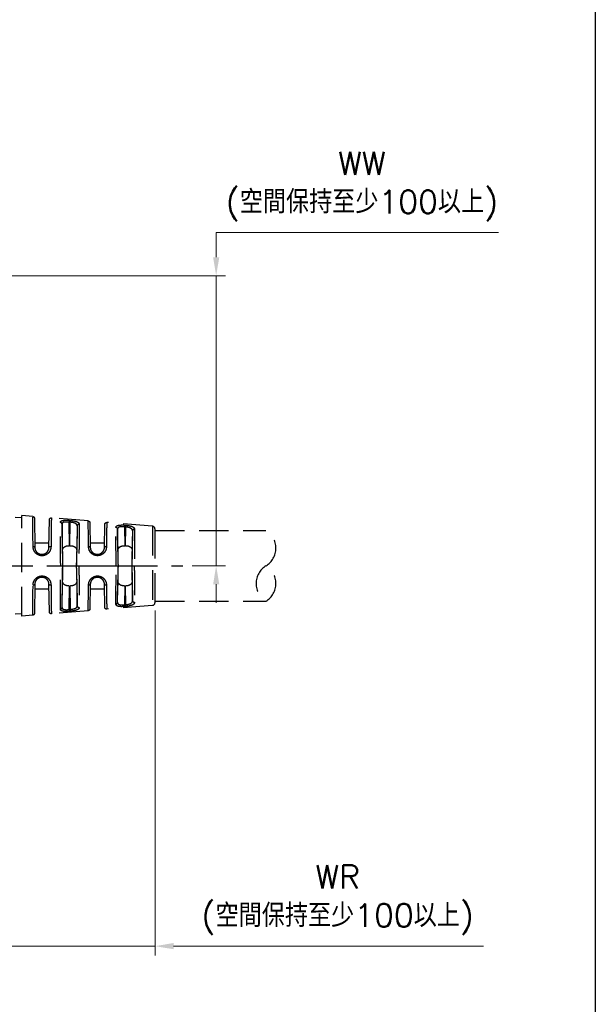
# Model space of a CAD drawing. Header units: millimetres. Extents: x 399 to 6233, y -1870 to 1602.
# Tile 379 of 656: x 4423 to 4485, y 581 to 687. Entities that reach past the tile are written whole.
import ezdxf

# ---------------------------------------------------------------- set-up
doc = ezdxf.new("R2010")
doc.units = ezdxf.units.MM
doc.linetypes.add('AM_ISO08W050', pattern=[18, 12, -1.5, 3, -1.5])
doc.linetypes.add('HIDDEN', pattern=[9.525, 6.35, -3.175])
doc.layers.add('AM_5', color=3, linetype='Continuous', lineweight=25)
doc.layers.add('AM_7', color=4, linetype='AM_ISO08W050', lineweight=25)
doc.layers.add('中繼線', color=7, linetype='Continuous')
doc.styles.add('尺寸標註', font='romans.shx', dxfattribs={"bigfont": 'CHINESET.SHX'})
doc.dimstyles.new('複本 CNS2-1$0', dxfattribs={"dimtxt": 2.5, "dimasz": 2, "dimexe": 1, "dimexo": 1, "dimgap": 1, "dimtad": 1, "dimtoh": 1, "dimdsep": 46, "dimtxsty": '尺寸標註', "dimcen": 0, "dimclrd": 2, "dimclre": 2, "dimclrt": 3, "dimadec": 0, "dimazin": 2, "dimtp": 0.1, "dimtm": 0.1, "dimtfac": 0.71, "dimtmove": 0, "dimatfit": 0, "dimfxl": 0, "dimlwd": 13, "dimlwe": 13, "dimarcsym": 0})

# ---------------------------------------------------------------- blocks, each defined once
blk = doc.blocks.new('*D164')
at = {"layer": 'AM_5', "color": 2, "lineweight": 13}
for p, q in [((4444.1, 661.44), (4444.1, 664.11)), ((4444.1, 664.11), (4474.63, 664.11)), ((4410.95, 659.44), (4445.1, 659.44)), ((4444.1, 628.08), (4444.1, 659.44)), ((4441.49, 628.08), (4445.1, 628.08)), ((4444.1, 626.08), (4444.1, 624.08))]:
    blk.add_line(p, q, dxfattribs=at)
at = {"layer": 'AM_5', "color": 2, "lineweight": -2}
for points in [[(4443.77, 661.44), (4444.44, 661.44), (4444.1, 659.44)], [(4443.77, 626.08), (4444.44, 626.08), (4444.1, 628.08)]]:
    blk.add_solid(points, dxfattribs=at)
at = {"layer": 'Defpoints', "color": 0, "lineweight": -2}
for p in [(4409.95, 659.44), (4444.1, 659.44), (4440.49, 628.08)]:
    blk.add_point(p, dxfattribs=at)
at = {"layer": 'AM_5', "color": 3, "insert": (4459.87, 669.1), "char_height": 2.5, "attachment_point": 5, "style": '尺寸標註'}
blk.add_mtext('WW\\P(空間保持至少100以上)', dxfattribs=at)
blk = doc.blocks.new('*D165')
at = {"layer": 'AM_5', "color": 2, "lineweight": 13}
for p, q in [((4437.49, 623.26), (4437.49, 585.96)), ((4406.13, 592.72), (4406.13, 585.96)), ((4404.13, 586.96), (4402.13, 586.96)), ((4406.13, 586.96), (4437.49, 586.96)), ((4439.49, 586.96), (4473.01, 586.96))]:
    blk.add_line(p, q, dxfattribs=at)
at = {"layer": 'AM_5', "color": 2, "lineweight": -2}
for points in [[(4404.13, 587.3), (4404.13, 586.63), (4406.13, 586.96)], [(4439.49, 587.3), (4439.49, 586.63), (4437.49, 586.96)]]:
    blk.add_solid(points, dxfattribs=at)
at = {"layer": 'Defpoints', "color": 0, "lineweight": -2}
for p in [(4437.49, 624.26), (4406.13, 593.72), (4406.13, 586.96)]:
    blk.add_point(p, dxfattribs=at)
at = {"layer": 'AM_5', "color": 3, "insert": (4457.25, 591.95), "char_height": 2.5, "attachment_point": 5, "style": '尺寸標註'}
blk.add_mtext('WR\\P(空間保持至少100以上)', dxfattribs=at)
blk = doc.blocks.new('90接頭方向組合')
at = {"layer": '中繼線', "color": 1, "linetype": 'HIDDEN', "ltscale": 0.5}
for p, q in [((61.36, 49.6), (60.66, 49.65)), ((61.36, 38.97), (61.36, 49.87)), ((62.55, 49.77), (61.36, 49.87)), ((62.73, 49.58), (62.78, 46.41)), ((64.31, 46.41), (64.35, 49.41)), ((68.56, 49.27), (64.57, 49.61)), ((66.61, 49.14), (66.47, 49.15)), ((66.47, 49.15), (66.51, 46.6)), ((66.49, 49.34), (66.63, 49.33)), ((66.58, 46.6), (66.61, 49.14)), ((68.74, 49.08), (68.78, 46.41)), ((75.51, 48.7), (70.56, 49.11)), ((65.77, 45.96), (65.72, 48.93)), ((67.36, 48.75), (67.32, 45.96)), ((70.31, 46.41), (70.34, 48.91)), ((71.77, 45.96), (71.73, 48.38)), ((72.61, 48.62), (72.48, 48.63)), ((72.48, 48.63), (72.51, 46.6)), ((72.49, 48.83), (72.62, 48.81)), ((72.58, 46.6), (72.61, 48.62)), ((73.35, 48.19), (73.32, 45.96)), ((75.51, 48.7), (75.51, 40.15)), ((75.78, 40.45), (75.78, 48.4)), ((75.78, 48.24), (87.78, 48.24)), ((62.77, 46.92), (64.32, 46.92)), ((68.77, 46.92), (70.32, 46.92)), ((66.58, 46.6), (66.51, 46.6)), ((72.58, 46.6), (72.51, 46.6)), ((63.53, 45.67), (63.56, 45.67)), ((63.58, 45.51), (63.54, 45.51)), ((69.53, 45.67), (69.56, 45.67)), ((69.58, 45.52), (69.54, 45.52)), ((65.58, 44.42), (65.76, 44.42)), ((65.76, 44.42), (65.78, 44.42)), ((67.3, 44.42), (67.32, 44.42)), ((71.58, 44.42), (71.77, 44.42)), ((71.77, 44.42), (71.78, 44.42)), ((73.3, 44.42), (73.32, 44.42)), ((73.32, 44.42), (73.54, 44.42)), ((63.56, 43.17), (63.53, 43.17)), ((63.54, 43.33), (63.58, 43.33)), ((65.72, 39.91), (65.77, 42.89)), ((67.33, 42.89), (67.37, 40.1)), ((69.56, 43.17), (69.53, 43.17)), ((69.54, 43.33), (69.58, 43.33)), ((71.73, 40.47), (71.77, 42.89)), ((73.32, 42.89), (73.35, 40.65)), ((62.78, 42.43), (62.73, 39.27)), ((62.77, 41.92), (64.32, 41.92)), ((64.35, 39.44), (64.31, 42.43)), ((66.51, 42.24), (66.47, 39.7)), ((66.51, 42.24), (66.59, 42.24)), ((66.63, 39.71), (66.59, 42.24)), ((68.78, 42.43), (68.74, 39.77)), ((68.77, 41.92), (70.32, 41.92)), ((70.34, 39.93), (70.31, 42.43)), ((72.51, 42.24), (72.48, 40.21)), ((72.51, 42.24), (72.58, 42.24)), ((72.61, 40.22), (72.58, 42.24)), ((75.78, 40.6), (87.78, 40.6)), ((68.56, 39.57), (64.57, 39.24)), ((66.47, 39.7), (66.63, 39.71)), ((66.65, 39.52), (66.49, 39.5)), ((75.51, 40.15), (70.56, 39.74)), ((72.48, 40.21), (72.61, 40.22)), ((72.62, 40.03), (72.49, 40.02)), ((61.36, 39.24), (60.66, 39.19)), ((62.55, 39.07), (61.36, 38.97))]:
    blk.add_line(p, q, dxfattribs=at)
for centre, radius, start, end in [((75.48, 48.4), 0.3, 0, 85.2432), ((86.6, 46.33), 2.25, 301.858, 58.142), ((88.97, 42.51), 2.25, 121.858, 238.142), ((86.6, 42.51), 2.25, 301.858, 58.142), ((75.48, 40.45), 0.3, 274.7568, 0)]:
    blk.add_arc(centre, radius, start, end, dxfattribs=at)
for centre, major_axis, ratio, start_param, end_param in [((65.52, 48.93), (0.2, -0.001), 0.919463, 0.022195, 1.4937), ((66.47, 49.14), (0.017, 0.199), 0.001186, 0.204703, 1.556884), ((66.61, 49.13), (0.017, 0.199), 0.001186, 0.205256, 1.556884), ((67.56, 48.74), (-0.2, -0.001), 0.912909, 4.624296, 6.261806), ((71.53, 48.38), (0.2, -0.001), 0.898166, 0.019848, 1.491245), ((72.48, 48.63), (0.017, 0.199), 0.001193, 0.230462, 1.556885), ((72.61, 48.62), (0.017, 0.199), 0.001193, 0.231085, 1.556885), ((73.55, 48.19), (-0.2, -0.001), 0.888972, 4.626721, 6.264131), ((62.58, 46.41), (0.2, 0.003), 0.38488, 0, 1.482393), ((64.51, 46.41), (-0.2, 0.003), 0.399297, 4.634936, 6.283185), ((65.8, 44.42), (0.03, -2.5), 0.008726, 4.050394, 4.712403), ((67.28, 44.42), (0.03, 2.5), 0.008726, 4.712374, 5.374384), ((68.58, 46.41), (0.2, 0.003), 0.426361, 0, 1.481814), ((70.51, 46.41), (-0.2, 0.003), 0.443566, 4.635554, 6.283185), ((71.8, 44.42), (0.03, -2.5), 0.008726, 4.050394, 4.712403), ((73.28, 44.42), (0.03, 2.5), 0.008726, 4.712374, 5.374384), ((63.53, 45.47), (0, 0.2), 0.084752, 4.920302, 6.283185), ((63.56, 45.47), (0, 0.2), 0.084754, 4.920419, 6.283185), ((69.53, 45.47), (0, 0.2), 0.08519, 4.943408, 6.283185), ((69.56, 45.47), (0, 0.2), 0.085193, 4.943553, 6.283185), ((65.8, 44.42), (-0.03, -2.5), 0.008726, 4.712374, 5.374384), ((67.28, 44.42), (0.04, -2.5), 0.008724, 0.908629, 1.570644), ((71.8, 44.42), (-0.03, -2.5), 0.008726, 4.712374, 5.374384), ((73.28, 44.42), (-0.03, 2.5), 0.008726, 4.050394, 4.712403), ((63.53, 43.37), (0, -0.2), 0.084752, 0, 1.362884), ((63.56, 43.37), (0, -0.2), 0.084754, 0, 1.362766), ((69.53, 43.37), (0, -0.2), 0.08519, 0, 1.339777), ((69.56, 43.37), (0, -0.2), 0.085193, 0, 1.339632), ((62.58, 42.44), (0.2, -0.003), 0.38488, 4.800792, 6.283185), ((64.51, 42.44), (-0.2, -0.003), 0.399297, 0, 1.648249), ((68.58, 42.44), (0.2, -0.003), 0.426361, 4.801371, 6.283185), ((70.51, 42.44), (-0.2, -0.003), 0.443566, 0, 1.647631), ((71.53, 40.47), (0.2, 0.001), 0.898166, 4.79194, 6.263337), ((73.55, 40.66), (-0.2, 0.001), 0.888972, 0.019054, 1.656464), ((65.52, 39.91), (0.2, 0.001), 0.919463, 4.789486, 6.260991), ((66.47, 39.7), (0.017, -0.199), 0.001186, 4.726301, 6.078482), ((66.63, 39.71), (0.017, -0.199), 0.001186, 4.726301, 6.077866), ((67.57, 40.1), (-0.2, 0), 0.912914, 0.021379, 1.655702), ((72.48, 40.21), (0.017, -0.199), 0.001193, 4.726301, 6.052723), ((72.61, 40.22), (0.017, -0.199), 0.001193, 4.726301, 6.0521)]:
    blk.add_ellipse(centre, major_axis=major_axis, ratio=ratio, start_param=start_param, end_param=end_param, dxfattribs=at)
for points, knots in [([(62.59, 46.49), (62.57, 47.91), (62.56, 48.92), (62.55, 49.4), (62.55, 49.47), (62.55, 49.54), (62.55, 49.59), (62.55, 49.72), (62.55, 49.77), (62.55, 49.77)], [0, 0, 0, 0, 0.3247111, 0.3247111, 0.3247111, 0.375, 0.375, 0.375, 0.4996644, 0.4996644, 0.4996644, 0.4996644]), ([(62.55, 49.77), (62.57, 49.77), (62.59, 49.77), (62.63, 49.75), (62.65, 49.74), (62.68, 49.71), (62.7, 49.69), (62.72, 49.65), (62.72, 49.63), (62.73, 49.6), (62.73, 49.59), (62.73, 49.58)], [0, 0, 0, 0, 0.00642235, 0.00642235, 0.01292625, 0.01292625, 0.01942722, 0.01942722, 0.0259283, 0.0259283, 0.02935713, 0.02935713, 0.02935713, 0.02935713]), ([(64.35, 49.41), (64.35, 49.42), (64.35, 49.43), (64.36, 49.47), (64.37, 49.5), (64.4, 49.54), (64.42, 49.56), (64.47, 49.59), (64.49, 49.6), (64.54, 49.61), (64.55, 49.61), (64.57, 49.61)], [0, 0, 0, 0, 0.00380155, 0.00380155, 0.01176747, 0.01176747, 0.0197334, 0.0197334, 0.02769932, 0.02769932, 0.032618, 0.032618, 0.032618, 0.032618]), ([(64.57, 49.61), (64.57, 49.61), (64.57, 49.61), (64.57, 49.61), (64.57, 49.61), (64.57, 49.55), (64.57, 49.43), (64.57, 49.42), (64.57, 49.4), (64.57, 49.39), (64.56, 49.27), (64.56, 49.09), (64.56, 48.86), (64.56, 48.83), (64.56, 48.79), (64.56, 48.76), (64.55, 48.52), (64.55, 48.22), (64.54, 47.87), (64.54, 47.84), (64.54, 47.8), (64.54, 47.76), (64.54, 47.39), (64.53, 46.96), (64.53, 46.49)], [0.4997864, 0.4997864, 0.4997864, 0.4997864, 0.5, 0.5, 0.5, 0.625, 0.625, 0.625, 0.6377642, 0.6377642, 0.6377642, 0.75, 0.75, 0.75, 0.766011, 0.766011, 0.766011, 0.875, 0.875, 0.875, 0.8863224, 0.8863224, 0.8863224, 1, 1, 1, 1]), ([(65.54, 49.11), (65.54, 49.14), (65.55, 49.16), (65.56, 49.2), (65.57, 49.21), (65.59, 49.23), (65.59, 49.24), (65.63, 49.26), (65.66, 49.28), (65.72, 49.31), (65.76, 49.32), (65.89, 49.34), (65.99, 49.35), (66.23, 49.36), (66.36, 49.35), (66.49, 49.34)], [0, 0, 0, 0, 0.125, 0.125, 0.1875, 0.1875, 0.25, 0.25, 0.375, 0.375, 0.5, 0.5, 0.75, 0.75, 1, 1, 1, 1]), ([(65.58, 44.42), (65.57, 44.96), (65.56, 45.48), (65.56, 46.19), (65.55, 46.41), (65.55, 46.73), (65.55, 46.84), (65.55, 46.99), (65.55, 47.06), (65.55, 47.15), (65.55, 47.18), (65.55, 47.21), (65.55, 47.22), (65.54, 47.65), (65.54, 48.03), (65.54, 48.66), (65.54, 48.92), (65.54, 49.11)], [0, 0, 0, 0, 0.25, 0.25, 0.375, 0.375, 0.4375, 0.4375, 0.46875, 0.484375, 0.492188, 0.492188, 0.5, 0.5, 0.75, 0.75, 1, 1, 1, 1]), ([(66.47, 49.15), (66.37, 49.16), (66.27, 49.16), (66.18, 49.16), (66.17, 49.16), (66.17, 49.16), (66.16, 49.16), (66.09, 49.16), (66.03, 49.16), (65.98, 49.15), (65.96, 49.15), (65.95, 49.14), (65.93, 49.14), (65.92, 49.13), (65.9, 49.13), (65.88, 49.12), (65.87, 49.12), (65.85, 49.11), (65.84, 49.11), (65.83, 49.1), (65.81, 49.09), (65.8, 49.08), (65.8, 49.08), (65.79, 49.08), (65.79, 49.07), (65.79, 49.07), (65.78, 49.07), (65.78, 49.07), (65.78, 49.06), (65.78, 49.06), (65.78, 49.06), (65.74, 49.03), (65.72, 48.99), (65.72, 48.93)], [0, 0, 0, 0, 0.235782, 0.235782, 0.235782, 0.25, 0.25, 0.25, 0.4375, 0.4375, 0.4375, 0.494125, 0.494125, 0.494125, 0.5625, 0.5625, 0.5625, 0.625, 0.625, 0.625, 0.6875, 0.6875, 0.6875, 0.71875, 0.71875, 0.71875, 0.734375, 0.734375, 0.734375, 0.744055, 0.744055, 0.744055, 1, 1, 1, 1]), ([(67.36, 48.75), (67.36, 48.8), (67.34, 48.85), (67.3, 48.9), (67.29, 48.92), (67.27, 48.94), (67.24, 48.96), (67.23, 48.96), (67.21, 48.97), (67.2, 48.98), (67.19, 48.99), (67.17, 49), (67.16, 49.01), (67.1, 49.03), (67.02, 49.06), (66.94, 49.08), (66.91, 49.09), (66.89, 49.09), (66.86, 49.1), (66.78, 49.11), (66.7, 49.13), (66.61, 49.14)], [0, 0, 0, 0, 0.25, 0.25, 0.25, 0.375, 0.375, 0.375, 0.4375, 0.4375, 0.4375, 0.5, 0.5, 0.5, 0.728256, 0.728256, 0.728256, 0.796192, 0.796192, 0.796192, 1, 1, 1, 1]), ([(66.63, 49.33), (66.7, 49.32), (66.76, 49.32), (66.89, 49.3), (66.95, 49.29), (67.07, 49.27), (67.13, 49.25), (67.2, 49.23), (67.23, 49.23), (67.27, 49.21), (67.3, 49.2), (67.36, 49.18), (67.4, 49.16), (67.45, 49.13), (67.46, 49.12), (67.49, 49.1), (67.5, 49.09), (67.55, 49.03), (67.58, 48.98), (67.58, 48.93)], [0, 0, 0, 0, 0.125, 0.125, 0.25, 0.25, 0.375, 0.375, 0.4375, 0.4375, 0.5, 0.5, 0.625, 0.625, 0.6875, 0.6875, 0.75, 0.75, 1, 1, 1, 1]), ([(68.59, 46.49), (68.58, 47.79), (68.56, 48.67), (68.56, 49.04), (68.56, 49.07), (68.56, 49.09), (68.56, 49.11), (68.56, 49.22), (68.56, 49.27), (68.56, 49.27)], [0, 0, 0, 0, 0.3494158, 0.3494158, 0.3494158, 0.375, 0.375, 0.375, 0.4999847, 0.4999847, 0.4999847, 0.4999847]), ([(68.56, 49.27), (68.58, 49.27), (68.6, 49.27), (68.64, 49.25), (68.66, 49.24), (68.69, 49.21), (68.7, 49.19), (68.72, 49.15), (68.73, 49.13), (68.74, 49.1), (68.74, 49.09), (68.74, 49.08)], [0, 0, 0, 0, 0.00642235, 0.00642235, 0.01292625, 0.01292625, 0.01942722, 0.01942722, 0.0259283, 0.0259283, 0.02935717, 0.02935717, 0.02935717, 0.02935717]), ([(70.34, 48.91), (70.34, 48.92), (70.35, 48.94), (70.35, 48.97), (70.37, 49), (70.4, 49.04), (70.42, 49.06), (70.46, 49.09), (70.49, 49.1), (70.53, 49.11), (70.55, 49.11), (70.56, 49.11)], [0, 0, 0, 0, 0.00380158, 0.00380158, 0.01176751, 0.01176751, 0.01973343, 0.01973343, 0.02769935, 0.02769935, 0.03261803, 0.03261803, 0.03261803, 0.03261803]), ([(70.56, 49.11), (70.56, 49.11), (70.56, 49.11), (70.56, 49.11), (70.56, 49.11), (70.56, 49.06), (70.56, 48.96), (70.56, 48.95), (70.56, 48.94), (70.56, 48.93), (70.56, 48.82), (70.56, 48.68), (70.55, 48.48), (70.55, 48.45), (70.55, 48.43), (70.55, 48.4), (70.55, 48.2), (70.55, 47.95), (70.54, 47.65), (70.54, 47.63), (70.54, 47.6), (70.54, 47.57), (70.54, 47.26), (70.53, 46.9), (70.53, 46.5)], [0.4999924, 0.4999924, 0.4999924, 0.4999924, 0.5, 0.5, 0.5, 0.625, 0.625, 0.625, 0.6366327, 0.6366327, 0.6366327, 0.75, 0.75, 0.75, 0.7646055, 0.7646055, 0.7646055, 0.875, 0.875, 0.875, 0.8853656, 0.8853656, 0.8853656, 1, 1, 1, 1]), ([(65.72, 48.93), (65.72, 48.75), (65.72, 48.5), (65.72, 48.18), (65.73, 47.88), (65.73, 47.51), (65.73, 47.11), (65.73, 46.71), (65.74, 46.26), (65.74, 45.81), (65.75, 45.35), (65.75, 44.87), (65.76, 44.42)], [6.128697, 6.128697, 6.128697, 6.128697, 6.428636, 6.428636, 6.428636, 6.716335, 6.716335, 6.716335, 7.00417, 7.00417, 7.00417, 7.29715, 7.29715, 7.29715, 7.29715]), ([(67.32, 44.42), (67.33, 44.85), (67.34, 45.3), (67.34, 45.74), (67.35, 46.18), (67.35, 46.6), (67.35, 46.99), (67.36, 47.37), (67.36, 47.72), (67.36, 48.02), (67.36, 48.32), (67.36, 48.57), (67.36, 48.75)], [2.129933, 2.129933, 2.129933, 2.129933, 2.418044, 2.418044, 2.418044, 2.701467, 2.701467, 2.701467, 2.984758, 2.984758, 2.984758, 3.279722, 3.279722, 3.279722, 3.279722]), ([(67.58, 48.93), (67.58, 48.74), (67.58, 48.48), (67.58, 48.02), (67.57, 47.86), (67.57, 47.59), (67.57, 47.49), (67.57, 47.35), (67.57, 47.28), (67.57, 47.19), (67.57, 47.16), (67.57, 47.13), (67.57, 47.12), (67.57, 46.74), (67.56, 46.33), (67.55, 45.43), (67.55, 44.94), (67.54, 44.42)], [0, 0, 0, 0, 0.25, 0.25, 0.375, 0.375, 0.4375, 0.4375, 0.46875, 0.484375, 0.492188, 0.492188, 0.5, 0.5, 0.75, 0.75, 1, 1, 1, 1]), ([(71.55, 48.56), (71.55, 48.59), (71.55, 48.61), (71.57, 48.65), (71.58, 48.66), (71.59, 48.68), (71.6, 48.69), (71.63, 48.73), (71.66, 48.75), (71.71, 48.77), (71.73, 48.78), (71.76, 48.79), (71.78, 48.8), (71.89, 48.82), (71.99, 48.83), (72.24, 48.84), (72.36, 48.84), (72.49, 48.83)], [0, 0, 0, 0, 0.125, 0.125, 0.1875, 0.1875, 0.25, 0.25, 0.375, 0.375, 0.4375, 0.4375, 0.5, 0.5, 0.75, 0.75, 1, 1, 1, 1]), ([(71.58, 44.42), (71.56, 45.84), (71.55, 47.13), (71.55, 47.93), (71.55, 48.18), (71.55, 48.39), (71.55, 48.56)], [0, 0, 0, 0, 0.760219, 0.760219, 0.760219, 1, 1, 1, 1]), ([(72.48, 48.63), (72.37, 48.65), (72.27, 48.65), (72.18, 48.65), (72.18, 48.65), (72.17, 48.65), (72.17, 48.65), (72.1, 48.65), (72.04, 48.64), (71.98, 48.63), (71.97, 48.62), (71.95, 48.62), (71.94, 48.62), (71.92, 48.61), (71.9, 48.6), (71.89, 48.6), (71.87, 48.59), (71.86, 48.58), (71.84, 48.58), (71.83, 48.57), (71.82, 48.56), (71.81, 48.55), (71.8, 48.55), (71.8, 48.54), (71.79, 48.54), (71.79, 48.53), (71.79, 48.53), (71.78, 48.53), (71.75, 48.49), (71.73, 48.44), (71.73, 48.38)], [0, 0, 0, 0, 0.235395, 0.235395, 0.235395, 0.25, 0.25, 0.25, 0.4375, 0.4375, 0.4375, 0.492495, 0.492495, 0.492495, 0.5625, 0.5625, 0.5625, 0.625, 0.625, 0.625, 0.6875, 0.6875, 0.6875, 0.71875, 0.71875, 0.71875, 0.74263, 0.74263, 0.74263, 1, 1, 1, 1]), ([(71.73, 48.38), (71.73, 48.2), (71.73, 47.97), (71.73, 47.69), (71.73, 47.42), (71.74, 47.09), (71.74, 46.74), (71.74, 46.39), (71.75, 46.01), (71.75, 45.61), (71.75, 45.22), (71.76, 44.81), (71.77, 44.42)], [6.179833, 6.179833, 6.179833, 6.179833, 6.466177, 6.466177, 6.466177, 6.741793, 6.741793, 6.741793, 7.017531, 7.017531, 7.017531, 7.297215, 7.297215, 7.297215, 7.297215]), ([(73.35, 48.19), (73.35, 48.25), (73.33, 48.31), (73.3, 48.36), (73.28, 48.38), (73.26, 48.4), (73.24, 48.42), (73.22, 48.43), (73.21, 48.44), (73.2, 48.45), (73.18, 48.46), (73.17, 48.47), (73.15, 48.48), (73.15, 48.48), (73.15, 48.48), (73.15, 48.48), (73.08, 48.52), (73, 48.55), (72.91, 48.57), (72.82, 48.59), (72.72, 48.61), (72.61, 48.62)], [0, 0, 0, 0, 0.25, 0.25, 0.25, 0.375, 0.375, 0.375, 0.4375, 0.4375, 0.4375, 0.5, 0.5, 0.5, 0.508472, 0.508472, 0.508472, 0.75, 0.75, 0.75, 1, 1, 1, 1]), ([(72.62, 48.81), (72.69, 48.81), (72.76, 48.8), (72.89, 48.78), (72.95, 48.77), (73.07, 48.75), (73.12, 48.73), (73.2, 48.71), (73.22, 48.7), (73.27, 48.69), (73.3, 48.68), (73.36, 48.65), (73.39, 48.63), (73.44, 48.59), (73.46, 48.58), (73.48, 48.56), (73.5, 48.55), (73.55, 48.48), (73.57, 48.43), (73.57, 48.36)], [0, 0, 0, 0, 0.125, 0.125, 0.25, 0.25, 0.375, 0.375, 0.4375, 0.4375, 0.5, 0.5, 0.625, 0.625, 0.6875, 0.6875, 0.75, 0.75, 1, 1, 1, 1]), ([(73.32, 44.42), (73.32, 44.79), (73.33, 45.17), (73.33, 45.55), (73.34, 45.92), (73.34, 46.28), (73.34, 46.62), (73.35, 46.95), (73.35, 47.26), (73.35, 47.52), (73.35, 47.79), (73.35, 48.02), (73.35, 48.19)], [2.129864, 2.129864, 2.129864, 2.129864, 2.403635, 2.403635, 2.403635, 2.673954, 2.673954, 2.673954, 2.94416, 2.94416, 2.94416, 3.224459, 3.224459, 3.224459, 3.224459]), ([(73.57, 48.36), (73.57, 48.2), (73.57, 47.98), (73.57, 47.73), (73.57, 47.71), (73.57, 47.68), (73.57, 47.66), (73.57, 47.42), (73.56, 47.14), (73.56, 46.83), (73.56, 46.79), (73.56, 46.75), (73.56, 46.72), (73.56, 46.41), (73.55, 46.07), (73.55, 45.7), (73.55, 45.67), (73.55, 45.63), (73.55, 45.6), (73.55, 45.22), (73.54, 44.83), (73.54, 44.42)], [0, 0, 0, 0, 0.25, 0.25, 0.25, 0.269969, 0.269969, 0.269969, 0.5, 0.5, 0.5, 0.526492, 0.526492, 0.526492, 0.75, 0.75, 0.75, 0.771372, 0.771372, 0.771372, 1, 1, 1, 1]), ([(63.54, 45.51), (63.41, 45.51), (63.29, 45.54), (63.11, 45.62), (63.05, 45.65), (62.95, 45.72), (62.9, 45.77), (62.82, 45.86), (62.78, 45.91), (62.73, 45.99), (62.71, 46.02), (62.69, 46.07), (62.67, 46.1), (62.62, 46.25), (62.59, 46.36), (62.59, 46.49)], [0, 0, 0, 0, 0.25, 0.25, 0.375, 0.375, 0.5, 0.5, 0.625, 0.625, 0.6875, 0.6875, 0.75, 0.75, 1, 1, 1, 1]), ([(62.78, 46.41), (62.78, 46.36), (62.78, 46.32), (62.8, 46.25), (62.8, 46.23), (62.81, 46.19), (62.82, 46.17), (62.85, 46.1), (62.87, 46.06), (62.91, 46), (62.92, 45.98), (62.95, 45.94), (62.97, 45.92), (63.05, 45.84), (63.13, 45.78), (63.31, 45.7), (63.42, 45.67), (63.53, 45.67)], [0, 0, 0, 0, 0.125, 0.125, 0.1875, 0.1875, 0.25, 0.25, 0.375, 0.375, 0.4375, 0.4375, 0.5, 0.5, 0.75, 0.75, 1, 1, 1, 1]), ([(63.56, 45.67), (63.61, 45.67), (63.66, 45.68), (63.71, 45.69), (63.74, 45.69), (63.76, 45.7), (63.79, 45.71), (63.81, 45.71), (63.83, 45.72), (63.85, 45.73), (63.9, 45.75), (63.95, 45.78), (63.99, 45.81), (64.03, 45.83), (64.06, 45.86), (64.1, 45.9), (64.13, 45.93), (64.16, 45.97), (64.19, 46.01), (64.2, 46.03), (64.21, 46.06), (64.23, 46.08), (64.23, 46.09), (64.24, 46.1), (64.24, 46.11), (64.25, 46.12), (64.25, 46.13), (64.25, 46.14), (64.29, 46.21), (64.3, 46.29), (64.31, 46.38), (64.31, 46.39), (64.31, 46.4), (64.31, 46.41)], [0, 0, 0, 0, 0.125, 0.125, 0.125, 0.1875, 0.1875, 0.1875, 0.245159, 0.245159, 0.245159, 0.375, 0.375, 0.375, 0.493979, 0.493979, 0.493979, 0.625, 0.625, 0.625, 0.6875, 0.6875, 0.6875, 0.71875, 0.71875, 0.71875, 0.744948, 0.744948, 0.744948, 0.974333, 0.974333, 0.974333, 1, 1, 1, 1]), ([(64.53, 46.49), (64.53, 46.43), (64.52, 46.37), (64.5, 46.25), (64.48, 46.19), (64.43, 46.07), (64.41, 46.02), (64.34, 45.91), (64.31, 45.86), (64.22, 45.77), (64.17, 45.73), (64.07, 45.65), (64.01, 45.62), (63.83, 45.54), (63.71, 45.51), (63.58, 45.51)], [0, 0, 0, 0, 0.125, 0.125, 0.25, 0.25, 0.375, 0.375, 0.5, 0.5, 0.625, 0.625, 0.75, 0.75, 1, 1, 1, 1]), ([(65.77, 45.96), (65.76, 46.08), (65.78, 46.19), (65.85, 46.34), (65.89, 46.39), (65.98, 46.47), (66.05, 46.51), (66.16, 46.56), (66.23, 46.58), (66.37, 46.6), (66.44, 46.6), (66.51, 46.6)], [0.163151, 0.163151, 0.163151, 0.163151, 0.2094664, 0.2094664, 0.2339826, 0.2339826, 0.2584987, 0.2584987, 0.2786952, 0.2786952, 0.2988917, 0.2988917, 0.2988917, 0.2988917]), ([(66.58, 46.6), (66.65, 46.6), (66.72, 46.6), (66.86, 46.58), (66.92, 46.56), (67.04, 46.51), (67.1, 46.47), (67.2, 46.39), (67.24, 46.34), (67.31, 46.19), (67.32, 46.08), (67.32, 45.96)], [0.2987944, 0.2987944, 0.2987944, 0.2987944, 0.3189909, 0.3189909, 0.3391874, 0.3391874, 0.3637035, 0.3637035, 0.3882197, 0.3882197, 0.4345351, 0.4345351, 0.4345351, 0.4345351]), ([(69.54, 45.52), (69.48, 45.52), (69.41, 45.52), (69.29, 45.55), (69.22, 45.57), (69.11, 45.63), (69.05, 45.66), (68.95, 45.73), (68.9, 45.78), (68.81, 45.87), (68.78, 45.92), (68.73, 46), (68.71, 46.03), (68.68, 46.08), (68.67, 46.11), (68.62, 46.26), (68.59, 46.37), (68.59, 46.49)], [0, 0, 0, 0, 0.125, 0.125, 0.25, 0.25, 0.375, 0.375, 0.5, 0.5, 0.625, 0.625, 0.6875, 0.6875, 0.75, 0.75, 1, 1, 1, 1]), ([(68.78, 46.41), (68.78, 46.37), (68.78, 46.32), (68.8, 46.25), (68.8, 46.23), (68.81, 46.19), (68.82, 46.17), (68.85, 46.1), (68.87, 46.06), (68.91, 46), (68.92, 45.98), (68.95, 45.94), (68.97, 45.92), (69.05, 45.84), (69.13, 45.78), (69.31, 45.7), (69.42, 45.67), (69.53, 45.67)], [0, 0, 0, 0, 0.125, 0.125, 0.1875, 0.1875, 0.25, 0.25, 0.375, 0.375, 0.4375, 0.4375, 0.5, 0.5, 0.75, 0.75, 1, 1, 1, 1]), ([(69.56, 45.67), (69.61, 45.67), (69.66, 45.68), (69.72, 45.69), (69.74, 45.69), (69.77, 45.7), (69.79, 45.71), (69.81, 45.72), (69.83, 45.72), (69.85, 45.73), (69.9, 45.75), (69.95, 45.78), (69.99, 45.81), (70.03, 45.84), (70.07, 45.87), (70.1, 45.9), (70.13, 45.94), (70.16, 45.98), (70.19, 46.02), (70.21, 46.04), (70.22, 46.06), (70.23, 46.08), (70.23, 46.09), (70.24, 46.1), (70.24, 46.11), (70.25, 46.12), (70.25, 46.13), (70.25, 46.14), (70.29, 46.22), (70.31, 46.3), (70.31, 46.39), (70.31, 46.4), (70.31, 46.4), (70.31, 46.41)], [0, 0, 0, 0, 0.125, 0.125, 0.125, 0.1875, 0.1875, 0.1875, 0.243967, 0.243967, 0.243967, 0.375, 0.375, 0.375, 0.492562, 0.492562, 0.492562, 0.625, 0.625, 0.625, 0.6875, 0.6875, 0.6875, 0.71875, 0.71875, 0.71875, 0.743814, 0.743814, 0.743814, 0.98012, 0.98012, 0.98012, 1, 1, 1, 1]), ([(70.53, 46.5), (70.53, 46.44), (70.52, 46.38), (70.5, 46.29), (70.5, 46.26), (70.48, 46.2), (70.47, 46.17), (70.44, 46.08), (70.41, 46.03), (70.36, 45.95), (70.34, 45.92), (70.31, 45.87), (70.29, 45.85), (70.22, 45.78), (70.17, 45.74), (70.07, 45.66), (70.02, 45.63), (69.84, 45.55), (69.71, 45.52), (69.58, 45.52)], [0, 0, 0, 0, 0.125, 0.125, 0.1875, 0.1875, 0.25, 0.25, 0.375, 0.375, 0.4375, 0.4375, 0.5, 0.5, 0.625, 0.625, 0.75, 0.75, 1, 1, 1, 1]), ([(71.77, 45.96), (71.76, 46.08), (71.78, 46.19), (71.85, 46.34), (71.89, 46.39), (71.98, 46.47), (72.05, 46.51), (72.16, 46.56), (72.23, 46.58), (72.37, 46.6), (72.44, 46.6), (72.51, 46.6)], [0.163151, 0.163151, 0.163151, 0.163151, 0.2094664, 0.2094664, 0.2339826, 0.2339826, 0.2584987, 0.2584987, 0.2786952, 0.2786952, 0.2988917, 0.2988917, 0.2988917, 0.2988917]), ([(72.58, 46.6), (72.65, 46.6), (72.72, 46.6), (72.86, 46.58), (72.92, 46.56), (73.04, 46.51), (73.1, 46.47), (73.2, 46.39), (73.24, 46.34), (73.31, 46.19), (73.32, 46.08), (73.32, 45.96)], [0.2987944, 0.2987944, 0.2987944, 0.2987944, 0.3189909, 0.3189909, 0.3391874, 0.3391874, 0.3637035, 0.3637035, 0.3882197, 0.3882197, 0.4345351, 0.4345351, 0.4345351, 0.4345351]), ([(65.54, 39.73), (65.54, 39.92), (65.54, 40.18), (65.54, 40.66), (65.54, 40.83), (65.54, 41.11), (65.54, 41.21), (65.55, 41.36), (65.55, 41.43), (65.55, 41.52), (65.55, 41.56), (65.55, 41.59), (65.55, 41.6), (65.55, 41.99), (65.55, 42.42), (65.56, 43.37), (65.57, 43.88), (65.58, 44.42)], [0, 0, 0, 0, 0.25, 0.25, 0.375, 0.375, 0.4375, 0.4375, 0.46875, 0.484375, 0.492188, 0.492188, 0.5, 0.5, 0.75, 0.75, 1, 1, 1, 1]), ([(65.76, 44.42), (65.75, 43.97), (65.75, 43.5), (65.74, 43.04), (65.74, 42.58), (65.73, 42.14), (65.73, 41.73), (65.73, 41.33), (65.73, 40.97), (65.72, 40.66), (65.72, 40.35), (65.72, 40.09), (65.72, 39.91)], [5.269221, 5.269221, 5.269221, 5.269221, 5.5622, 5.5622, 5.5622, 5.850036, 5.850036, 5.850036, 6.137734, 6.137734, 6.137734, 6.437673, 6.437673, 6.437673, 6.437673]), ([(67.37, 40.1), (67.37, 40.28), (67.37, 40.52), (67.37, 40.83), (67.37, 41.12), (67.37, 41.47), (67.36, 41.86), (67.36, 42.25), (67.35, 42.67), (67.34, 43.1), (67.34, 43.54), (67.33, 43.99), (67.32, 44.42)], [3.09842, 3.09842, 3.09842, 3.09842, 3.393347, 3.393347, 3.393347, 3.676606, 3.676606, 3.676606, 3.959996, 3.959996, 3.959996, 4.248071, 4.248071, 4.248071, 4.248071]), ([(67.32, 44.42), (67.32, 44.42), (67.33, 44.42), (67.33, 44.42), (67.34, 44.42), (67.35, 44.42), (67.37, 44.42), (67.41, 44.42), (67.43, 44.42), (67.47, 44.42), (67.48, 44.42), (67.51, 44.42), (67.51, 44.42), (67.53, 44.42), (67.54, 44.42), (67.54, 44.42)], [-0.003142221, -0.003142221, -0.003142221, -0.003142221, -0.002754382, -0.002754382, -0.002338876, -0.002338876, -0.001631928, -0.001631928, -0.00092496, -0.00092496, -0.000509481, -0.000509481, -0.000311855, -0.000311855, -0.000000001, -0.000000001, -0.000000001, -0.000000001]), ([(67.54, 44.42), (67.55, 43.9), (67.56, 43.4), (67.57, 42.73), (67.57, 42.51), (67.57, 42.21), (67.57, 42.11), (67.58, 41.97), (67.58, 41.9), (67.58, 41.82), (67.58, 41.78), (67.58, 41.76), (67.58, 41.75), (67.58, 41.33), (67.59, 40.97), (67.59, 40.36), (67.59, 40.11), (67.59, 39.92)], [0.0000003, 0.0000003, 0.0000003, 0.0000003, 0.25, 0.25, 0.375, 0.375, 0.4375, 0.4375, 0.46875, 0.484375, 0.4921875, 0.4921875, 0.5, 0.5, 0.75, 0.75, 1, 1, 1, 1]), ([(71.55, 40.29), (71.55, 40.81), (71.55, 41.81), (71.57, 43.12), (71.57, 43.53), (71.58, 43.97), (71.58, 44.42)], [0, 0, 0, 0, 0.760219, 0.760219, 0.760219, 1, 1, 1, 1]), ([(71.77, 44.42), (71.76, 44.03), (71.75, 43.63), (71.75, 43.23), (71.75, 42.84), (71.74, 42.46), (71.74, 42.1), (71.74, 41.75), (71.73, 41.43), (71.73, 41.16), (71.73, 40.87), (71.73, 40.64), (71.73, 40.47)], [5.269156, 5.269156, 5.269156, 5.269156, 5.54884, 5.54884, 5.54884, 5.824577, 5.824577, 5.824577, 6.100194, 6.100194, 6.100194, 6.386537, 6.386537, 6.386537, 6.386537]), ([(73.35, 40.65), (73.35, 40.83), (73.35, 41.05), (73.35, 41.32), (73.35, 41.59), (73.35, 41.89), (73.34, 42.23), (73.34, 42.56), (73.34, 42.93), (73.33, 43.3), (73.33, 43.67), (73.32, 44.05), (73.32, 44.42)], [3.058727, 3.058727, 3.058727, 3.058727, 3.339025, 3.339025, 3.339025, 3.609231, 3.609231, 3.609231, 3.879551, 3.879551, 3.879551, 4.153321, 4.153321, 4.153321, 4.153321]), ([(73.54, 44.42), (73.54, 44.02), (73.55, 43.62), (73.55, 43.25), (73.55, 43.21), (73.55, 43.18), (73.55, 43.14), (73.55, 42.78), (73.56, 42.44), (73.56, 42.13), (73.56, 42.09), (73.56, 42.05), (73.56, 42.02), (73.56, 41.71), (73.57, 41.42), (73.57, 41.18), (73.57, 41.16), (73.57, 41.14), (73.57, 41.12), (73.57, 40.86), (73.57, 40.65), (73.57, 40.48)], [0, 0, 0, 0, 0.228628, 0.228628, 0.228628, 0.25, 0.25, 0.25, 0.473508, 0.473508, 0.473508, 0.5, 0.5, 0.5, 0.730031, 0.730031, 0.730031, 0.75, 0.75, 0.75, 1, 1, 1, 1]), ([(62.59, 42.36), (62.59, 42.42), (62.6, 42.48), (62.62, 42.57), (62.62, 42.6), (62.64, 42.66), (62.65, 42.68), (62.68, 42.77), (62.71, 42.83), (62.78, 42.93), (62.82, 42.98), (62.95, 43.13), (63.05, 43.2), (63.29, 43.3), (63.41, 43.33), (63.54, 43.33)], [0, 0, 0, 0, 0.125, 0.125, 0.1875, 0.1875, 0.25, 0.25, 0.375, 0.375, 0.5, 0.5, 0.75, 0.75, 1, 1, 1, 1]), ([(63.53, 43.17), (63.42, 43.17), (63.31, 43.15), (63.18, 43.09), (63.13, 43.06), (63.07, 43.02), (63.06, 43.01), (63.02, 42.98), (63, 42.96), (62.95, 42.91), (62.92, 42.87), (62.88, 42.81), (62.87, 42.79), (62.85, 42.75), (62.84, 42.72), (62.8, 42.62), (62.78, 42.53), (62.78, 42.43)], [0, 0, 0, 0, 0.25, 0.25, 0.375, 0.375, 0.4375, 0.4375, 0.5, 0.5, 0.625, 0.625, 0.6875, 0.6875, 0.75, 0.75, 1, 1, 1, 1]), ([(64.31, 42.43), (64.31, 42.58), (64.26, 42.72), (64.19, 42.84), (64.17, 42.86), (64.16, 42.87), (64.15, 42.89), (64.14, 42.9), (64.13, 42.91), (64.12, 42.92), (64.12, 42.93), (64.11, 42.93), (64.1, 42.94), (63.97, 43.08), (63.77, 43.17), (63.56, 43.17)], [0, 0, 0, 0, 0.375, 0.375, 0.375, 0.4375, 0.4375, 0.4375, 0.46875, 0.46875, 0.46875, 0.5, 0.5, 0.5, 1, 1, 1, 1]), ([(63.58, 43.33), (63.64, 43.33), (63.71, 43.32), (63.83, 43.3), (63.9, 43.28), (64.01, 43.22), (64.07, 43.19), (64.17, 43.12), (64.22, 43.07), (64.3, 42.98), (64.34, 42.93), (64.41, 42.83), (64.44, 42.77), (64.5, 42.6), (64.52, 42.48), (64.53, 42.36)], [0, 0, 0, 0, 0.125, 0.125, 0.25, 0.25, 0.375, 0.375, 0.5, 0.5, 0.625, 0.625, 0.75, 0.75, 1, 1, 1, 1]), ([(66.51, 42.24), (66.44, 42.24), (66.37, 42.25), (66.23, 42.27), (66.17, 42.29), (66.05, 42.33), (65.98, 42.37), (65.89, 42.46), (65.85, 42.51), (65.78, 42.66), (65.76, 42.77), (65.77, 42.89)], [0.8964799, 0.8964799, 0.8964799, 0.8964799, 0.9166321, 0.9166321, 0.9367843, 0.9367843, 0.9613451, 0.9613451, 0.9859058, 0.9859058, 1.0322212, 1.0322212, 1.0322212, 1.0322212]), ([(67.33, 42.89), (67.33, 42.77), (67.31, 42.66), (67.24, 42.51), (67.21, 42.46), (67.11, 42.37), (67.05, 42.33), (66.93, 42.29), (66.86, 42.27), (66.73, 42.25), (66.65, 42.24), (66.59, 42.24)], [0.7609543, 0.7609543, 0.7609543, 0.7609543, 0.8072597, 0.8072597, 0.8318055, 0.8318055, 0.8563513, 0.8563513, 0.8764894, 0.8764894, 0.8966274, 0.8966274, 0.8966274, 0.8966274]), ([(68.59, 42.35), (68.59, 42.41), (68.6, 42.47), (68.62, 42.56), (68.62, 42.59), (68.64, 42.65), (68.65, 42.67), (68.68, 42.76), (68.71, 42.82), (68.78, 42.92), (68.81, 42.97), (68.94, 43.12), (69.05, 43.19), (69.29, 43.3), (69.41, 43.33), (69.54, 43.33)], [0, 0, 0, 0, 0.125, 0.125, 0.1875, 0.1875, 0.25, 0.25, 0.375, 0.375, 0.5, 0.5, 0.75, 0.75, 1, 1, 1, 1]), ([(69.53, 43.17), (69.42, 43.17), (69.31, 43.15), (69.17, 43.09), (69.13, 43.06), (69.07, 43.02), (69.05, 43), (69.02, 42.97), (69, 42.96), (68.95, 42.91), (68.92, 42.87), (68.88, 42.81), (68.87, 42.78), (68.85, 42.74), (68.84, 42.72), (68.8, 42.62), (68.78, 42.53), (68.78, 42.43)], [0, 0, 0, 0, 0.25, 0.25, 0.375, 0.375, 0.4375, 0.4375, 0.5, 0.5, 0.625, 0.625, 0.6875, 0.6875, 0.75, 0.75, 1, 1, 1, 1]), ([(70.31, 42.43), (70.31, 42.53), (70.29, 42.62), (70.25, 42.71), (70.23, 42.75), (70.21, 42.79), (70.19, 42.83), (70.18, 42.85), (70.16, 42.87), (70.15, 42.89), (70.14, 42.9), (70.13, 42.9), (70.13, 42.91), (70.12, 42.92), (70.11, 42.93), (70.1, 42.94), (70.04, 43), (69.97, 43.06), (69.88, 43.1), (69.86, 43.11), (69.83, 43.12), (69.81, 43.13), (69.73, 43.16), (69.65, 43.17), (69.56, 43.17)], [0, 0, 0, 0, 0.25, 0.25, 0.25, 0.375, 0.375, 0.375, 0.4375, 0.4375, 0.4375, 0.46875, 0.46875, 0.46875, 0.5, 0.5, 0.5, 0.729105, 0.729105, 0.729105, 0.796829, 0.796829, 0.796829, 1, 1, 1, 1]), ([(69.58, 43.33), (69.64, 43.33), (69.71, 43.32), (69.84, 43.29), (69.9, 43.27), (70.02, 43.22), (70.07, 43.18), (70.15, 43.13), (70.17, 43.11), (70.22, 43.06), (70.24, 43.04), (70.31, 42.97), (70.34, 42.92), (70.39, 42.84), (70.41, 42.81), (70.44, 42.76), (70.45, 42.73), (70.5, 42.59), (70.52, 42.47), (70.53, 42.35)], [0, 0, 0, 0, 0.125, 0.125, 0.25, 0.25, 0.375, 0.375, 0.4375, 0.4375, 0.5, 0.5, 0.625, 0.625, 0.6875, 0.6875, 0.75, 0.75, 1, 1, 1, 1]), ([(72.51, 42.24), (72.44, 42.24), (72.37, 42.25), (72.23, 42.27), (72.17, 42.29), (72.05, 42.33), (71.98, 42.37), (71.89, 42.46), (71.85, 42.51), (71.78, 42.66), (71.76, 42.77), (71.77, 42.89)], [0.8964799, 0.8964799, 0.8964799, 0.8964799, 0.9166321, 0.9166321, 0.9367843, 0.9367843, 0.9613451, 0.9613451, 0.9859058, 0.9859058, 1.0322212, 1.0322212, 1.0322212, 1.0322212]), ([(73.32, 42.89), (73.32, 42.77), (73.31, 42.66), (73.24, 42.51), (73.2, 42.46), (73.1, 42.37), (73.04, 42.33), (72.92, 42.29), (72.86, 42.27), (72.72, 42.25), (72.65, 42.24), (72.58, 42.24)], [0.7608371, 0.7608371, 0.7608371, 0.7608371, 0.8071525, 0.8071525, 0.8317132, 0.8317132, 0.8562739, 0.8562739, 0.8764261, 0.8764261, 0.8965784, 0.8965784, 0.8965784, 0.8965784]), ([(62.55, 39.07), (62.55, 39.07), (62.55, 39.07), (62.55, 39.07), (62.55, 39.07), (62.56, 39.51), (62.57, 40.51), (62.57, 41), (62.58, 41.63), (62.59, 42.36)], [0.4996149, 0.4996149, 0.4996149, 0.4996149, 0.5, 0.5, 0.5, 0.834147, 0.834147, 0.834147, 1, 1, 1, 1]), ([(64.53, 42.36), (64.53, 41.88), (64.54, 41.46), (64.54, 41.08), (64.54, 41.04), (64.54, 41.01), (64.54, 40.97), (64.55, 40.62), (64.55, 40.33), (64.56, 40.09), (64.56, 40.05), (64.56, 40.02), (64.56, 39.98), (64.56, 39.75), (64.56, 39.58), (64.57, 39.46), (64.57, 39.44), (64.57, 39.43), (64.57, 39.42), (64.57, 39.29), (64.57, 39.24), (64.57, 39.24)], [0, 0, 0, 0, 0.1135791, 0.1135791, 0.1135791, 0.125, 0.125, 0.125, 0.233783, 0.233783, 0.233783, 0.25, 0.25, 0.25, 0.361911, 0.361911, 0.361911, 0.375, 0.375, 0.375, 0.4997548, 0.4997548, 0.4997548, 0.4997548]), ([(68.56, 39.57), (68.56, 39.57), (68.56, 39.57), (68.56, 39.57), (68.56, 39.57), (68.56, 40.01), (68.57, 40.98), (68.58, 41.36), (68.59, 41.83), (68.59, 42.35)], [0.4999756, 0.4999756, 0.4999756, 0.4999756, 0.5, 0.5, 0.5, 0.8584664, 0.8584664, 0.8584664, 1, 1, 1, 1]), ([(70.53, 42.35), (70.53, 41.95), (70.54, 41.59), (70.54, 41.27), (70.54, 41.25), (70.54, 41.22), (70.54, 41.19), (70.55, 40.9), (70.55, 40.65), (70.55, 40.44), (70.55, 40.42), (70.55, 40.39), (70.55, 40.36), (70.56, 40.17), (70.56, 40.02), (70.56, 39.92), (70.56, 39.91), (70.56, 39.9), (70.56, 39.89), (70.56, 39.79), (70.56, 39.74), (70.56, 39.74)], [0, 0, 0, 0, 0.1146318, 0.1146318, 0.1146318, 0.125, 0.125, 0.125, 0.2353886, 0.2353886, 0.2353886, 0.25, 0.25, 0.25, 0.3633569, 0.3633569, 0.3633569, 0.375, 0.375, 0.375, 0.4999914, 0.4999914, 0.4999914, 0.4999914]), ([(71.73, 40.47), (71.73, 40.44), (71.74, 40.41), (71.75, 40.37), (71.75, 40.36), (71.77, 40.34), (71.77, 40.33), (71.8, 40.3), (71.82, 40.28), (71.86, 40.26), (71.87, 40.25), (71.9, 40.24), (71.92, 40.24), (72, 40.21), (72.08, 40.2), (72.26, 40.19), (72.37, 40.2), (72.48, 40.21)], [0, 0, 0, 0, 0.125, 0.125, 0.1875, 0.1875, 0.25, 0.25, 0.375, 0.375, 0.4375, 0.4375, 0.5, 0.5, 0.75, 0.75, 1, 1, 1, 1]), ([(72.61, 40.22), (72.66, 40.23), (72.71, 40.23), (72.77, 40.24), (72.79, 40.25), (72.82, 40.25), (72.84, 40.26), (72.86, 40.26), (72.88, 40.27), (72.9, 40.27), (72.95, 40.28), (73, 40.3), (73.04, 40.31), (73.06, 40.32), (73.08, 40.33), (73.1, 40.34), (73.12, 40.35), (73.13, 40.35), (73.15, 40.36), (73.15, 40.36), (73.15, 40.36), (73.15, 40.36), (73.19, 40.38), (73.22, 40.4), (73.24, 40.42), (73.25, 40.43), (73.26, 40.45), (73.28, 40.46), (73.28, 40.46), (73.29, 40.47), (73.29, 40.47), (73.29, 40.48), (73.3, 40.48), (73.3, 40.49), (73.33, 40.54), (73.35, 40.58), (73.35, 40.64), (73.35, 40.65), (73.35, 40.65), (73.35, 40.65)], [0, 0, 0, 0, 0.125, 0.125, 0.125, 0.1875, 0.1875, 0.1875, 0.242432, 0.242432, 0.242432, 0.375, 0.375, 0.375, 0.4375, 0.4375, 0.4375, 0.491526, 0.491526, 0.491526, 0.5, 0.5, 0.5, 0.625, 0.625, 0.625, 0.6875, 0.6875, 0.6875, 0.71875, 0.71875, 0.71875, 0.742946, 0.742946, 0.742946, 0.984164, 0.984164, 0.984164, 1, 1, 1, 1]), ([(73.57, 40.48), (73.57, 40.45), (73.56, 40.42), (73.55, 40.38), (73.54, 40.36), (73.53, 40.34), (73.52, 40.32), (73.48, 40.28), (73.46, 40.26), (73.41, 40.23), (73.39, 40.22), (73.36, 40.2), (73.34, 40.19), (73.27, 40.16), (73.22, 40.14), (73.12, 40.11), (73.07, 40.1), (72.89, 40.06), (72.76, 40.04), (72.62, 40.03)], [0, 0, 0, 0, 0.125, 0.125, 0.1875, 0.1875, 0.25, 0.25, 0.375, 0.375, 0.4375, 0.4375, 0.5, 0.5, 0.625, 0.625, 0.75, 0.75, 1, 1, 1, 1]), ([(64.57, 39.24), (64.55, 39.24), (64.53, 39.24), (64.48, 39.25), (64.46, 39.26), (64.43, 39.28), (64.41, 39.3), (64.38, 39.33), (64.37, 39.35), (64.36, 39.38), (64.36, 39.39), (64.35, 39.41), (64.35, 39.42), (64.35, 39.44)], [0, 0, 0, 0, 0.00641429, 0.00641429, 0.01291848, 0.01291848, 0.01941944, 0.01941944, 0.02592052, 0.02592052, 0.02924848, 0.02924848, 0.0326743, 0.0326743, 0.0326743, 0.0326743]), ([(66.49, 39.5), (66.36, 39.49), (66.23, 39.49), (66.05, 39.49), (66, 39.49), (65.89, 39.5), (65.84, 39.51), (65.76, 39.53), (65.72, 39.54), (65.67, 39.56), (65.66, 39.57), (65.63, 39.58), (65.62, 39.59), (65.56, 39.64), (65.54, 39.68), (65.54, 39.73)], [0, 0, 0, 0, 0.25, 0.25, 0.375, 0.375, 0.5, 0.5, 0.625, 0.625, 0.6875, 0.6875, 0.75, 0.75, 1, 1, 1, 1]), ([(65.72, 39.91), (65.72, 39.89), (65.73, 39.86), (65.74, 39.83), (65.75, 39.82), (65.76, 39.8), (65.77, 39.79), (65.79, 39.77), (65.81, 39.75), (65.85, 39.73), (65.87, 39.73), (65.9, 39.72), (65.91, 39.71), (65.99, 39.69), (66.07, 39.68), (66.26, 39.68), (66.36, 39.68), (66.47, 39.7)], [0, 0, 0, 0, 0.125, 0.125, 0.1875, 0.1875, 0.25, 0.25, 0.375, 0.375, 0.4375, 0.4375, 0.5, 0.5, 0.75, 0.75, 1, 1, 1, 1]), ([(66.63, 39.71), (66.73, 39.72), (66.83, 39.74), (66.92, 39.76), (67.02, 39.78), (67.1, 39.81), (67.17, 39.84), (67.2, 39.85), (67.23, 39.87), (67.26, 39.89), (67.27, 39.9), (67.29, 39.91), (67.3, 39.92), (67.3, 39.93), (67.31, 39.93), (67.31, 39.94), (67.31, 39.94), (67.32, 39.95), (67.32, 39.95), (67.35, 39.99), (67.37, 40.03), (67.37, 40.08), (67.37, 40.09), (67.37, 40.09), (67.37, 40.1)], [0, 0, 0, 0, 0.243119, 0.243119, 0.243119, 0.493188, 0.493188, 0.493188, 0.625, 0.625, 0.625, 0.6875, 0.6875, 0.6875, 0.71875, 0.71875, 0.71875, 0.744248, 0.744248, 0.744248, 0.979343, 0.979343, 0.979343, 1, 1, 1, 1]), ([(67.59, 39.92), (67.59, 39.89), (67.58, 39.85), (67.56, 39.82), (67.55, 39.79), (67.54, 39.78), (67.5, 39.75), (67.48, 39.73), (67.41, 39.69), (67.38, 39.67), (67.29, 39.64), (67.24, 39.62), (67.14, 39.59), (67.09, 39.58), (66.91, 39.55), (66.78, 39.53), (66.65, 39.52)], [0, 0, 0, 0, 0.125, 0.1875, 0.1875, 0.25, 0.25, 0.375, 0.375, 0.5, 0.5, 0.625, 0.625, 0.75, 0.75, 1, 1, 1, 1]), ([(68.74, 39.77), (68.74, 39.76), (68.74, 39.75), (68.74, 39.74), (68.74, 39.73), (68.73, 39.71), (68.73, 39.7), (68.71, 39.66), (68.69, 39.64), (68.65, 39.6), (68.63, 39.59), (68.59, 39.58), (68.57, 39.57), (68.56, 39.57)], [0, 0, 0, 0, 0.0021875, 0.0021875, 0.00434897, 0.00434897, 0.00849638, 0.00849638, 0.01646231, 0.01646231, 0.02442823, 0.02442823, 0.02934691, 0.02934691, 0.02934691, 0.02934691]), ([(70.56, 39.74), (70.54, 39.74), (70.52, 39.74), (70.48, 39.75), (70.46, 39.76), (70.42, 39.78), (70.4, 39.79), (70.38, 39.83), (70.36, 39.85), (70.35, 39.88), (70.35, 39.89), (70.35, 39.91), (70.34, 39.92), (70.34, 39.93)], [0, 0, 0, 0, 0.00641429, 0.00641429, 0.01291848, 0.01291848, 0.01941944, 0.01941944, 0.02592052, 0.02592052, 0.02924848, 0.02924848, 0.0326743, 0.0326743, 0.0326743, 0.0326743]), ([(72.49, 40.02), (72.43, 40.01), (72.36, 40.01), (72.24, 40.01), (72.17, 40), (72.06, 40.01), (72, 40.01), (71.92, 40.02), (71.9, 40.02), (71.85, 40.03), (71.83, 40.04), (71.76, 40.05), (71.72, 40.07), (71.68, 40.09), (71.66, 40.1), (71.63, 40.12), (71.62, 40.13), (71.57, 40.18), (71.55, 40.23), (71.55, 40.29)], [0, 0, 0, 0, 0.125, 0.125, 0.25, 0.25, 0.375, 0.375, 0.4375, 0.4375, 0.5, 0.5, 0.625, 0.625, 0.6875, 0.6875, 0.75, 0.75, 1, 1, 1, 1]), ([(62.73, 39.27), (62.73, 39.26), (62.73, 39.25), (62.73, 39.24), (62.73, 39.23), (62.72, 39.21), (62.72, 39.2), (62.7, 39.16), (62.69, 39.14), (62.65, 39.1), (62.62, 39.09), (62.58, 39.08), (62.56, 39.07), (62.55, 39.07)], [0, 0, 0, 0, 0.0021875, 0.0021875, 0.00434896, 0.00434896, 0.00849637, 0.00849637, 0.01646229, 0.01646229, 0.02442821, 0.02442821, 0.02934689, 0.02934689, 0.02934689, 0.02934689])]:
    blk.add_open_spline(points, degree=3, knots=knots, dxfattribs=at)

msp = doc.modelspace()

# ---------------------------------------------------------------- linework, layer by layer
msp.add_lwpolyline([(4058.784, 475.766), (4058.784, 863.885), (4485.112, 863.885), (4485.112, 475.766)])
msp.add_lwpolyline([(4058.784, 863.885), (4485.112, 863.885), (4485.112, 272.102), (4058.784, 272.102)], close=True)
at = {"layer": 'AM_7'}
msp.add_line((4371.769, 628.078), (4440.49, 628.078), dxfattribs=at)

# ---------------------------------------------------------------- block references
at = {"layer": '中繼線', "color": 0, "linetype": 'ByBlock', "lineweight": -2}
msp.add_blockref('90接頭方向組合', (4361.707, 583.656), dxfattribs=at)

# ---------------------------------------------------------------- dimensions: what is measured, and where the dimension line sits
at = {"layer": 'AM_5'}
dim = msp.add_linear_dim(base=(4444.103, 659.439), p1=(4440.49, 628.078), p2=(4409.948, 659.439), angle=90, text='WW\\P(空間保持至少100以上)', dimstyle='複本 CNS2-1$0', override={"dimdec": 1, "dimtix": 1}, dxfattribs=at)
dim.commit()
dim.dimension.update_dxf_attribs({"geometry": '*D164', "text_midpoint": (4459.865, 664.108), "dimtype": 160})
dim = msp.add_linear_dim(base=(4406.129, 586.965), p1=(4437.49, 624.26), p2=(4406.129, 593.718), text='WR\\P(空間保持至少100以上)', dimstyle='複本 CNS2-1$0', dxfattribs=at)
dim.commit()
dim.dimension.update_dxf_attribs({"geometry": '*D165', "text_midpoint": (4457.252, 586.965), "dimtype": 160})

doc.saveas('drawing.dxf')
